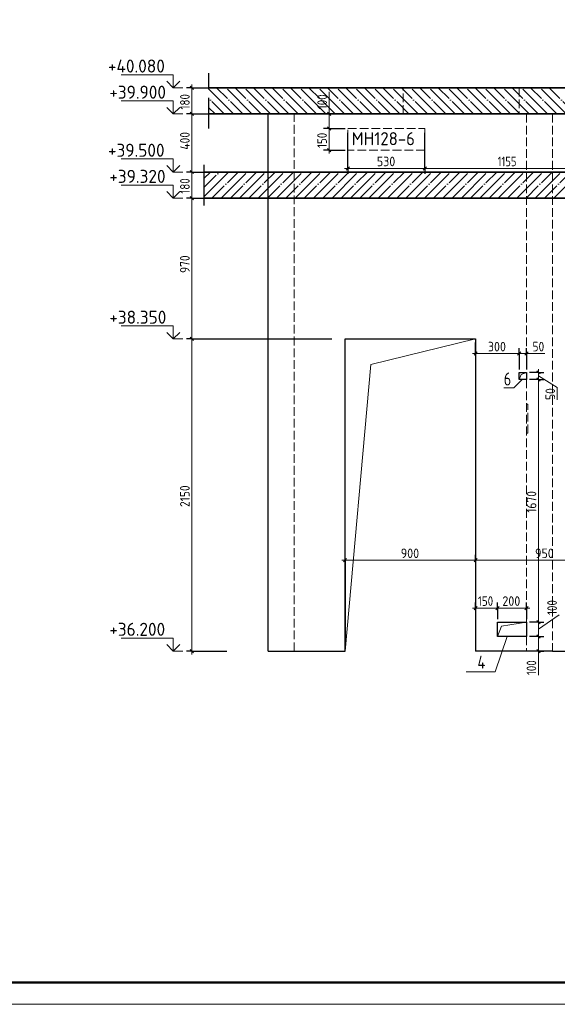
# Model space of a CAD drawing. Header units: millimetres. Extents: x -49773 to 2322955, y -3321 to 58485.
# Tile 420 of 580: x 1627880 to 1640227, y -2856 to 19753. Entities that reach past the tile are written whole.
import ezdxf

# ---------------------------------------------------------------- set-up
doc = ezdxf.new("R2010")
doc.units = ezdxf.units.MM
for name, pattern in [('______11', [500, 400, -50, 0, -50]), ('______2', [270, 200, -70]), ('______4', [900, 700, -200]), ('______5', [1100, 800, -100, 100, -100])]:
    doc.linetypes.add(name, pattern=pattern)
for name, color, linetype, lineweight in [('Standard', 7, 'Continuous', 25), ('Высотная отметки_ общее', 7, 'Continuous', 13), ('Перекрытие (1)', 7, 'Continuous', 35), ('Размерная линия_ общее', 7, 'Continuous', 13), ('Стена_ общее', 7, 'Continuous', 35), ('Стена_ Сборный элемент', 7, 'Continuous', 35)]:
    doc.layers.add(name, color=color, linetype=linetype, lineweight=lineweight)
doc.layers.add('Осевая линия_ общее', color=7, linetype='______5', lineweight=13, true_color=0xa0a0a0)
doc.styles.add('ISOCPEUR', font='txt')

msp = doc.modelspace()

# ---------------------------------------------------------------- linework, layer by layer
at = {"layer": 'Standard', "color": 7, "linetype": '______4', "lineweight": 25, "transparency": 33554687}
msp.add_line((1632222.8, 17255), (1632222.8, 18521.7), dxfattribs=at)
at = {"layer": 'Standard', "color": 7, "linetype": 'Continuous', "lineweight": 35, "transparency": 33554687}
for p, q in [((1649584.7, 18188.3), (1632222.8, 18188.3)), ((1632222.8, 17588.3), (1649584.7, 17588.3)), ((1650142.9, 16255), (1632112.2, 16255)), ((1632112.2, 15655), (1650142.9, 15655))]:
    msp.add_line(p, q, dxfattribs=at)
at = {"layer": 'Standard', "color": 253, "linetype": '______5', "lineweight": 13, "true_color": 0xababab, "transparency": 33554687}
for p, q in [((1632790, 17588.3), (1632222.8, 18155.5)), ((1633214.2, 17588.3), (1632614.2, 18188.3)), ((1633638.5, 17588.3), (1633038.5, 18188.3)), ((1634062.8, 17588.3), (1633462.8, 18188.3)), ((1634487, 17588.3), (1633887, 18188.3)), ((1634911.3, 17588.3), (1634311.3, 18188.3)), ((1635335.6, 17588.3), (1634735.6, 18188.3)), ((1635759.8, 17588.3), (1635159.8, 18188.3)), ((1636184.1, 17588.3), (1635584.1, 18188.3)), ((1636608.4, 17588.3), (1636008.4, 18188.3)), ((1637032.6, 17588.3), (1636432.6, 18188.3)), ((1637456.9, 17588.3), (1636856.9, 18188.3)), ((1637881.2, 17588.3), (1637281.2, 18188.3)), ((1638305.4, 17588.3), (1637705.4, 18188.3)), ((1638729.7, 17588.3), (1638129.7, 18188.3)), ((1639153.9, 17588.3), (1638553.9, 18188.3)), ((1639578.2, 17588.3), (1638978.2, 18188.3)), ((1640002.5, 17588.3), (1639402.5, 18188.3)), ((1640426.7, 17588.3), (1639826.7, 18188.3)), ((1632365.7, 17588.3), (1632222.8, 17731.2)), ((1632112.2, 15684.2), (1632683, 16255)), ((1632112.2, 16108.5), (1632258.7, 16255)), ((1632507.2, 15655), (1633107.2, 16255)), ((1632931.5, 15655), (1633531.5, 16255)), ((1633355.8, 15655), (1633955.8, 16255)), ((1633780, 15655), (1634380, 16255)), ((1634204.3, 15655), (1634804.3, 16255)), ((1634628.6, 15655), (1635228.6, 16255)), ((1635052.8, 15655), (1635652.8, 16255)), ((1635477.1, 15655), (1636077.1, 16255)), ((1635901.4, 15655), (1636501.4, 16255)), ((1636325.6, 15655), (1636925.6, 16255)), ((1636749.9, 15655), (1637349.9, 16255)), ((1637174.2, 15655), (1637774.2, 16255)), ((1637598.4, 15655), (1638198.4, 16255)), ((1638022.7, 15655), (1638622.7, 16255)), ((1638447, 15655), (1639047, 16255)), ((1638871.2, 15655), (1639471.2, 16255)), ((1639295.5, 15655), (1639895.5, 16255)), ((1639719.8, 15655), (1640319.8, 16255)), ((1640144, 15655), (1640744, 16255))]:
    msp.add_line(p, q, dxfattribs=at)
at = {"layer": 'Standard', "color": 253, "linetype": '______11', "lineweight": 13, "true_color": 0xababab, "transparency": 33554687}
for p, q in [((1633002.1, 17588.3), (1632402.1, 18188.3)), ((1633426.4, 17588.3), (1632826.4, 18188.3)), ((1633850.6, 17588.3), (1633250.6, 18188.3)), ((1634274.9, 17588.3), (1633674.9, 18188.3)), ((1634699.2, 17588.3), (1634099.2, 18188.3)), ((1635123.4, 17588.3), (1634523.4, 18188.3)), ((1635547.7, 17588.3), (1634947.7, 18188.3)), ((1635972, 17588.3), (1635372, 18188.3)), ((1636396.2, 17588.3), (1635796.2, 18188.3)), ((1636820.5, 17588.3), (1636220.5, 18188.3)), ((1637244.8, 17588.3), (1636644.8, 18188.3)), ((1637669, 17588.3), (1637069, 18188.3)), ((1638093.3, 17588.3), (1637493.3, 18188.3)), ((1638517.6, 17588.3), (1637917.5, 18188.3)), ((1638941.8, 17588.3), (1638341.8, 18188.3)), ((1639366.1, 17588.3), (1638766.1, 18188.3)), ((1639790.3, 17588.3), (1639190.3, 18188.3)), ((1640214.6, 17588.3), (1639614.6, 18188.3)), ((1640638.9, 17588.3), (1640038.9, 18188.3)), ((1632577.9, 17588.3), (1632222.8, 17943.4)), ((1632112.2, 15896.4), (1632470.8, 16255)), ((1632295.1, 15655), (1632895.1, 16255)), ((1632719.4, 15655), (1633319.3, 16255)), ((1633143.6, 15655), (1633743.6, 16255)), ((1633567.9, 15655), (1634167.9, 16255)), ((1633992.2, 15655), (1634592.2, 16255)), ((1634416.4, 15655), (1635016.4, 16255)), ((1634840.7, 15655), (1635440.7, 16255)), ((1635265, 15655), (1635865, 16255)), ((1635689.2, 15655), (1636289.2, 16255)), ((1636113.5, 15655), (1636713.5, 16255)), ((1636537.8, 15655), (1637137.8, 16255)), ((1636962, 15655), (1637562, 16255)), ((1637386.3, 15655), (1637986.3, 16255)), ((1637810.6, 15655), (1638410.6, 16255)), ((1638234.8, 15655), (1638834.8, 16255)), ((1638659.1, 15655), (1639259.1, 16255)), ((1639083.4, 15655), (1639683.4, 16255)), ((1639507.6, 15655), (1640107.6, 16255)), ((1639931.9, 15655), (1640531.9, 16255))]:
    msp.add_line(p, q, dxfattribs=at)
at = {"layer": 'Standard', "color": 7, "linetype": 'Continuous', "lineweight": 25, "transparency": 33554687}
msp.add_line((1632112.2, 16421.7), (1632112.2, 15488.3), dxfattribs=at)
at = {"layer": 'Standard', "color": 7, "linetype": 'Continuous', "lineweight": 13, "transparency": 33554687}
msp.add_lwpolyline([(1600015.1, -2855.6), (1659415.1, -2855.6), (1659415.1, 39144.4), (1600015.1, 39144.4), (1600015.1, -2855.6)], close=True, dxfattribs=at)
at = {"layer": 'Standard', "color": 7, "linetype": 'Continuous', "lineweight": 50, "transparency": 33554687}
msp.add_lwpolyline([(1602015.1, 38644.4), (1658915.1, 38644.4), (1658915.1, -2355.6), (1602015.1, -2355.6), (1602015.1, 38644.4)], close=True, dxfattribs=at)
at = {"layer": 'Standard', "color": 7, "linetype": 'Continuous', "lineweight": 13, "transparency": 33554687}
for points in [[(1639351.4, 11488.3), (1639398.5, 11607.8), (1639518.1, 11655)], [(1638851.4, 5588.3), (1638945.7, 5827.4), (1639518.1, 5921.7)]]:
    msp.add_lwpolyline(points, dxfattribs=at)
at = {"layer": 'Высотная отметки_ общее', "color": 7, "linetype": 'Continuous', "lineweight": 13, "transparency": 33554687}
for p, q in [((1631406.9, 18488.3), (1630206.9, 18488.3)), ((1631406.9, 18188.3), (1631256.9, 18338.3)), ((1631406.9, 18188.3), (1631406.9, 18488.3)), ((1631406.9, 18188.3), (1631556.9, 18338.3)), ((1631406.9, 18188.3), (1631406.9, 18188.3)), ((1631406.9, 18188.3), (1631406.9, 18188.3)), ((1631406.9, 18188.3), (1631627.4, 18188.3)), ((1631406.9, 18188.3), (1631406.9, 18188.3)), ((1631406.9, 18188.3), (1631406.9, 18188.3)), ((1631406.9, 17888.3), (1630206.9, 17888.3)), ((1631406.9, 17588.3), (1631406.9, 17888.3)), ((1631406.9, 17588.3), (1631256.9, 17738.3)), ((1631406.9, 17588.3), (1631556.9, 17738.3)), ((1631406.9, 17588.3), (1631406.9, 17588.3)), ((1631406.9, 17588.3), (1631406.9, 17588.3)), ((1631406.9, 17588.3), (1631627.4, 17588.3)), ((1631406.9, 17588.3), (1631406.9, 17588.3)), ((1631406.9, 17588.3), (1631406.9, 17588.3)), ((1631406.9, 16555), (1630206.9, 16555)), ((1631406.9, 16255), (1631406.9, 16555)), ((1631406.9, 16255), (1631256.9, 16405)), ((1631406.9, 16255), (1631556.9, 16405)), ((1631406.9, 16255), (1631406.9, 16255)), ((1631406.9, 16255), (1631406.9, 16255)), ((1631406.9, 16255), (1631627.4, 16255)), ((1631406.9, 16255), (1631406.9, 16255)), ((1631406.9, 16255), (1631406.9, 16255)), ((1631406.9, 15955), (1630206.9, 15955)), ((1631406.9, 15655), (1631406.9, 15955)), ((1631406.9, 15655), (1631256.9, 15805)), ((1631406.9, 15655), (1631556.9, 15805)), ((1631406.9, 15655), (1631406.9, 15655)), ((1631406.9, 15655), (1631406.9, 15655)), ((1631406.9, 15655), (1631627.4, 15655)), ((1631406.9, 15655), (1631406.9, 15655)), ((1631406.9, 15655), (1631406.9, 15655)), ((1631406.9, 12721.7), (1630206.9, 12721.7)), ((1631406.9, 12421.7), (1631406.9, 12721.7)), ((1631406.9, 12421.7), (1631256.9, 12571.7)), ((1631406.9, 12421.7), (1631556.9, 12571.7)), ((1631406.9, 12421.7), (1631406.9, 12421.7)), ((1631406.9, 12421.7), (1631406.9, 12421.7)), ((1631406.9, 12421.7), (1631627.4, 12421.7)), ((1631406.9, 12421.7), (1631406.9, 12421.7)), ((1631406.9, 12421.7), (1631406.9, 12421.7)), ((1631406.9, 5555), (1630206.9, 5555)), ((1631406.9, 5255), (1631406.9, 5555)), ((1631406.9, 5255), (1631256.9, 5405)), ((1631406.9, 5255), (1631556.9, 5405)), ((1631406.9, 5255), (1631406.9, 5255)), ((1631406.9, 5255), (1631406.9, 5255)), ((1631406.9, 5255), (1631627.4, 5255)), ((1631406.9, 5255), (1631406.9, 5255)), ((1631406.9, 5255), (1631406.9, 5255))]:
    msp.add_line(p, q, dxfattribs=at)
at = {"layer": 'Осевая линия_ общее', "color": 7, "linetype": 'Continuous', "lineweight": 13, "transparency": 33554687}
for points in [[(1635351.4, 5255), (1635940.6, 11832.4), (1638351.4, 12421.7)], [(1639418.1, 11488.3), (1639229.5, 11299.8), (1638996.2, 11299.8)], [(1639077.5, 5588.3), (1638799.6, 4782.2), (1638132.9, 4782.2)]]:
    msp.add_lwpolyline(points, dxfattribs=at)
at = {"layer": 'Перекрытие (1)', "color": 253, "linetype": '______2', "lineweight": 18, "true_color": 0xababab, "transparency": 33554687}
for p, q in [((1636684.7, 17588.3), (1636684.7, 18188.3)), ((1639351.4, 18188.3), (1639351.4, 17588.3))]:
    msp.add_line(p, q, dxfattribs=at)
at = {"layer": 'Размерная линия_ общее', "color": 253, "linetype": 'Continuous', "lineweight": -3, "true_color": 0xa0a0a0, "transparency": 33554687}
for p, q in [((1631833.3, 18188.3), (1631708.3, 18188.3)), ((1631833.3, 18188.3), (1631958.3, 18188.3)), ((1631833.3, 18188.3), (1632311.5, 18188.3)), ((1631833.3, 17588.3), (1631708.3, 17588.3)), ((1631833.3, 17588.3), (1631958.3, 17588.3)), ((1631833.3, 17588.3), (1632311.5, 17588.3)), ((1634984.2, 17588.3), (1634859.2, 17588.3)), ((1634984.2, 17588.3), (1635109.2, 17588.3)), ((1634984.2, 17588.3), (1634984.2, 17588.3)), ((1634984.2, 17255), (1634859.2, 17255)), ((1634984.2, 17255), (1635109.2, 17255)), ((1634984.2, 17255), (1635351.4, 17255)), ((1635418.1, 16337.7), (1635418.1, 17157.1)), ((1634984.2, 16755), (1634859.2, 16755)), ((1634984.2, 16755), (1635109.2, 16755)), ((1634984.2, 16755), (1635351.4, 16755)), ((1635418.1, 16337.7), (1635418.1, 16462.7)), ((1635418.1, 16337.7), (1635418.1, 16212.7)), ((1637184.7, 16337.7), (1637184.7, 16462.7)), ((1637184.7, 16337.7), (1637184.7, 16212.7)), ((1631833.3, 16255), (1631708.3, 16255)), ((1631833.3, 16255), (1631958.3, 16255)), ((1631833.3, 16255), (1632311.5, 16255)), ((1631833.3, 15655), (1631708.3, 15655)), ((1631833.3, 15655), (1631958.3, 15655)), ((1631833.3, 15655), (1632311.5, 15655)), ((1631833.3, 12421.7), (1631708.3, 12421.7)), ((1631833.3, 12421.7), (1631958.3, 12421.7)), ((1631833.3, 12421.7), (1635052.2, 12421.7)), ((1638351.4, 12086.1), (1638351.4, 12338.3)), ((1638351.4, 12086.1), (1638351.4, 12211.1)), ((1639351.4, 12086.1), (1639351.4, 12211.1)), ((1639518.1, 12086.1), (1639518.1, 12211.1)), ((1638351.4, 12086.1), (1638351.4, 11961.1)), ((1639351.4, 12086.1), (1639351.4, 11961.1)), ((1639351.4, 12086.1), (1639351.4, 11721.7)), ((1639518.1, 12086.1), (1639518.1, 11961.1)), ((1639518.1, 12086.1), (1639518.1, 11721.7)), ((1639794.3, 11655), (1639584.7, 11655)), ((1639794.3, 11655), (1639669.3, 11655)), ((1639794.3, 11655), (1639919.3, 11655)), ((1639794.3, 11488.3), (1639584.7, 11488.3)), ((1639794.3, 11488.3), (1639669.3, 11488.3)), ((1639794.3, 11488.3), (1639919.3, 11488.3)), ((1635351.4, 7339.9), (1635351.4, 7464.9)), ((1638351.4, 7339.9), (1638351.4, 7464.9)), ((1635351.4, 7339.9), (1635351.4, 7214.9)), ((1635351.4, 7339.9), (1635351.4, 5321.7)), ((1638351.4, 7339.9), (1638351.4, 7214.9)), ((1638351.4, 7339.9), (1638351.4, 5321.7)), ((1638351.4, 6243.2), (1638351.4, 6368.2)), ((1638851.4, 6243.2), (1638851.4, 6368.2)), ((1639518.1, 6243.2), (1639518.1, 6368.2)), ((1638351.4, 6243.2), (1638351.4, 6118.2)), ((1638351.4, 6243.2), (1638351.4, 6243.2)), ((1638851.4, 6243.2), (1638851.4, 6118.2)), ((1638851.4, 6243.2), (1638851.4, 5988.3)), ((1639518.1, 6243.2), (1639518.1, 6118.2)), ((1639518.1, 6243.2), (1639518.1, 5988.3)), ((1639794.3, 5921.7), (1639669.3, 5921.7)), ((1639794.3, 5921.7), (1639919.3, 5921.7)), ((1639794.3, 5588.3), (1639669.3, 5588.3)), ((1639794.3, 5588.3), (1639919.3, 5588.3)), ((1631833.3, 5255), (1631708.3, 5255)), ((1631833.3, 5255), (1631958.3, 5255)), ((1631833.3, 5255), (1632637.4, 5255)), ((1639794.3, 5255), (1639669.3, 5255)), ((1639794.3, 5255), (1639919.3, 5255))]:
    msp.add_line(p, q, dxfattribs=at)
at = {"layer": 'Размерная линия_ общее', "color": 7, "linetype": 'Continuous', "lineweight": 25, "transparency": 33554687}
for p, q in [((1631870.8, 18150.8), (1631795.8, 18225.8)), ((1631870.8, 17550.8), (1631795.8, 17625.8)), ((1635021.7, 17550.8), (1634946.7, 17625.8)), ((1635021.7, 17217.5), (1634946.7, 17292.5)), ((1635021.7, 16717.5), (1634946.7, 16792.5)), ((1631870.8, 16217.5), (1631795.8, 16292.5)), ((1635455.6, 16375.2), (1635380.6, 16300.2)), ((1637222.2, 16375.2), (1637147.2, 16300.2)), ((1631870.8, 15617.5), (1631795.8, 15692.5)), ((1631870.8, 12384.2), (1631795.8, 12459.2)), ((1638388.9, 12123.6), (1638313.9, 12048.6)), ((1639388.9, 12123.6), (1639313.9, 12048.6)), ((1639555.6, 12123.6), (1639480.6, 12048.6)), ((1639831.8, 11617.5), (1639756.8, 11692.5)), ((1639831.8, 11450.8), (1639756.8, 11525.8)), ((1635388.9, 7377.4), (1635313.9, 7302.4)), ((1638388.9, 7377.4), (1638313.9, 7302.4)), ((1638388.9, 6280.7), (1638313.9, 6205.7)), ((1638888.9, 6280.7), (1638813.9, 6205.7)), ((1639555.6, 6280.7), (1639480.6, 6205.7)), ((1639831.8, 5884.2), (1639756.8, 5959.2)), ((1639831.8, 5550.8), (1639756.8, 5625.8)), ((1631870.8, 5217.5), (1631795.8, 5292.5)), ((1639831.8, 5217.5), (1639756.8, 5292.5))]:
    msp.add_line(p, q, dxfattribs=at)
at = {"layer": 'Размерная линия_ общее', "color": 7, "linetype": 'Continuous', "lineweight": 13, "transparency": 33554687}
for p, q in [((1631833.3, 18188.3), (1631833.3, 18263.3)), ((1631833.3, 17588.3), (1631833.3, 18188.3)), ((1634985.7, 17696.9), (1634985.7, 18092.9)), ((1634984.2, 17421.7), (1634985.7, 17696.9)), ((1634984.2, 17588.3), (1634984.2, 17663.3)), ((1631833.3, 12421.7), (1631833.3, 17588.3)), ((1634984.2, 17255), (1634984.2, 17588.3)), ((1634984.2, 16755), (1634984.2, 17255)), ((1634984.2, 16755), (1634984.2, 16680)), ((1631833.3, 16255), (1631833.3, 16330)), ((1635418.1, 16337.7), (1635343.1, 16337.7)), ((1637184.7, 16337.7), (1635418.1, 16337.7)), ((1641034.7, 16337.7), (1637184.7, 16337.7)), ((1631833.3, 15655), (1631833.3, 16255)), ((1638351.4, 12086.1), (1638276.4, 12086.1)), ((1639351.4, 12086.1), (1638351.4, 12086.1)), ((1639518.1, 12086.1), (1639351.4, 12086.1)), ((1639434.7, 12086.1), (1639655.9, 12086.1)), ((1639518.1, 12086.1), (1639593.1, 12086.1)), ((1639655.9, 12086.1), (1639941.9, 12086.1)), ((1639794.3, 11655), (1639794.3, 11730)), ((1639794.3, 11488.3), (1639794.3, 11655)), ((1639794.3, 11571.7), (1640225.2, 11307.5)), ((1639794.3, 5921.7), (1639794.3, 11488.3)), ((1640225.2, 11307.5), (1640225.2, 11021.5)), ((1635351.4, 7339.9), (1635276.4, 7339.9)), ((1638351.4, 7339.9), (1635351.4, 7339.9)), ((1641518.1, 7339.9), (1638351.4, 7339.9)), ((1638351.4, 6243.2), (1638276.4, 6243.2)), ((1638851.4, 6243.2), (1638351.4, 6243.2)), ((1639518.1, 6243.2), (1638851.4, 6243.2)), ((1639518.1, 6243.2), (1639593.1, 6243.2)), ((1639794.3, 5755), (1640267, 6083.6)), ((1639794.3, 5588.3), (1639794.3, 5921.7)), ((1639794.3, 5255), (1639794.3, 5588.3)), ((1631833.3, 5255), (1631833.3, 5180)), ((1639794.3, 5421.7), (1639792.5, 5098.4)), ((1639794.3, 5255), (1639794.3, 5180)), ((1639792.5, 5098.4), (1639792.5, 4702.4))]:
    msp.add_line(p, q, dxfattribs=at)
at = {"layer": 'Размерная линия_ общее', "color": 253, "linetype": 'Continuous', "lineweight": -3, "true_color": 0xa0a0a0, "transparency": 33554687}
for points in [[(1637184.7, 16337.7), (1637184.7, 16354.7), (1637184.7, 16354.7), (1637184.7, 17157.1)], [(1639794.3, 5921.7), (1639776.1, 5921.7), (1639776.1, 5921.7), (1639584.7, 5921.7)], [(1639794.3, 5588.3), (1639775.9, 5588.3), (1639775.9, 5588.3), (1639584.7, 5588.3)], [(1639794.3, 5255), (1639775.8, 5255), (1639775.8, 5255), (1639765.7, 5255)]]:
    msp.add_lwpolyline(points, dxfattribs=at)
at = {"layer": 'Размерная линия_ общее', "color": 7, "linetype": 'Continuous', "lineweight": 13, "transparency": 33554687}
msp.add_lwpolyline([(1631833.3, 5255), (1631833.3, 8478.8), (1631833.3, 8478.8), (1631833.3, 12421.7)], dxfattribs=at)
at = {"layer": 'Стена_ общее', "color": 7, "linetype": 'Continuous', "lineweight": 25, "transparency": 33554687}
for p, q in [((1633584.7, 5255), (1633584.7, 17588.3)), ((1635351.4, 5255), (1635351.4, 12421.7)), ((1635351.4, 12421.7), (1638351.4, 12421.7)), ((1638351.4, 12421.7), (1638351.4, 5255)), ((1639351.4, 11488.3), (1639351.4, 11655)), ((1639351.4, 11655), (1639518.1, 11655)), ((1639518.1, 11655), (1639518.1, 11488.3)), ((1639518.1, 11488.3), (1639351.4, 11488.3)), ((1638851.4, 5588.3), (1638851.4, 5921.7)), ((1638851.4, 5921.7), (1639518.1, 5921.7)), ((1639518.1, 5921.7), (1639518.1, 5588.3)), ((1639518.1, 5588.3), (1638851.4, 5588.3)), ((1633584.7, 5255), (1635351.4, 5255)), ((1639518.1, 5255), (1638351.4, 5255)), ((1640118.1, 5255), (1639518.1, 5255)), ((1640118.1, 5255), (1641518.1, 5255))]:
    msp.add_line(p, q, dxfattribs=at)
at = {"layer": 'Стена_ общее', "color": 253, "linetype": '______2', "lineweight": 18, "true_color": 0xababab, "transparency": 33554687}
for p, q in [((1634184.7, 5255), (1634184.7, 17588.3)), ((1639518.1, 17588.3), (1639518.1, 11655)), ((1640118.1, 17588.3), (1640118.1, 5255)), ((1639518.1, 11655), (1639518.1, 11655)), ((1639518.1, 11488.3), (1639518.1, 5921.7)), ((1639518.1, 11488.3), (1639518.1, 11488.3)), ((1639518.1, 5921.7), (1639518.1, 5921.7)), ((1639518.1, 5588.3), (1639518.1, 5255)), ((1639518.1, 5588.3), (1639518.1, 5588.3))]:
    msp.add_line(p, q, dxfattribs=at)
at = {"layer": 'Стена_ Сборный элемент', "color": 253, "linetype": '______2', "lineweight": 18, "true_color": 0xababab, "transparency": 33554687}
for p, q in [((1635418.1, 16755), (1635418.1, 17255)), ((1635418.1, 17255), (1637184.7, 17255)), ((1637184.7, 17255), (1637184.7, 16755)), ((1637184.7, 16755), (1635418.1, 16755)), ((1639551.4, 10921.7), (1639518.1, 10921.7)), ((1639551.4, 10255), (1639551.4, 10921.7)), ((1639518.1, 10255), (1639551.4, 10255))]:
    msp.add_line(p, q, dxfattribs=at)

# ---------------------------------------------------------------- texts
at = {"layer": 'Standard', "color": 7, "linetype": 'Continuous', "lineweight": 25, "transparency": 33554687, "char_height": 300, "attachment_point": 7, "style": 'ISOCPEUR'}
for s, insert, width in [('\\W0.93;МН128-6', (1635501.9, 16870.3), 1637.975), ('\\W0.78;6', (1638998.5, 11352.9), 326.407), ('\\W0.80;4', (1638392.4, 4850), 359.839)]:
    msp.add_mtext(s, dxfattribs=dict(at, insert=insert, width=width))
at = {"layer": 'Высотная отметки_ общее', "color": 7, "linetype": 'Continuous', "lineweight": 25, "transparency": 33554687, "char_height": 300, "attachment_point": 7, "style": 'ISOCPEUR'}
for s, insert, width in [('\\W0.96;+40.080', (1629906.9, 18538.3), 1522.576), ('\\W0.96;+39.900', (1629936.9, 17938.3), 1492.388), ('{\\W0.9600;+39.500}', (1629906.9, 16605), 1522.583), ('{\\W0.9600;+39.320}', (1629936.9, 16005), 1492.388), ('\\W0.96;+38.350', (1629936.9, 12771.7), 1492.388), ('\\W0.96;+36.200', (1629936.9, 5605), 1492.388)]:
    msp.add_mtext(s, dxfattribs=dict(at, insert=insert, width=width))
at = {"layer": 'Размерная линия_ общее', "color": 7, "linetype": 'Continuous', "lineweight": 25, "transparency": 33554687, "char_height": 220, "attachment_point": 7, "rotation": 90, "style": 'ISOCPEUR'}
for s, insert, width in [('\\W0.83;180', (1631783.3, 17690.3), 508.564), ('\\W0.83;100', (1634935.7, 17696.9), 508.571), ('{\\W0.8700;400}', (1631783.3, 16767.6), 666.917), ('\\W0.83;150', (1634934.2, 16807), 508.571), ('\\W0.83;180', (1631783.3, 15757), 508.571), ('{\\W0.8700;970}', (1631783.3, 13935.2), 666.917), ('\\W0.87;50', (1640175.2, 11021.5), 403.932), ('\\W0.87;2150', (1631783.3, 8563.3), 666.903), ('\\W0.87;1670', (1639744.3, 8430), 666.903), ('\\W0.83;100', (1640217, 6083.6), 508.571), ('\\W0.83;100', (1639742.5, 4702.4), 508.571)]:
    msp.add_mtext(s, dxfattribs=dict(at, insert=insert, width=width))
at = {"layer": 'Размерная линия_ общее', "color": 7, "linetype": 'Continuous', "lineweight": 25, "transparency": 33554687, "char_height": 220, "attachment_point": 7, "style": 'ISOCPEUR'}
for s, insert, width in [('\\W0.91;530', (1636081.4, 16387.7), 561.988), ('\\W0.80;1155', (1638856.7, 16387.7), 615.719), ('\\W0.91;300', (1638631.4, 12136.1), 561.996), ('\\W0.87;50', (1639655.9, 12136.1), 403.932), ('\\W0.91;900', (1636631.4, 7389.9), 561.996), ('\\W0.91;950', (1639714.7, 7389.9), 561.981), ('\\W0.83;150', (1638403.4, 6293.2), 508.571), ('\\W0.91;200', (1638964.7, 6293.2), 561.996)]:
    msp.add_mtext(s, dxfattribs=dict(at, insert=insert, width=width))

doc.saveas('drawing.dxf')
